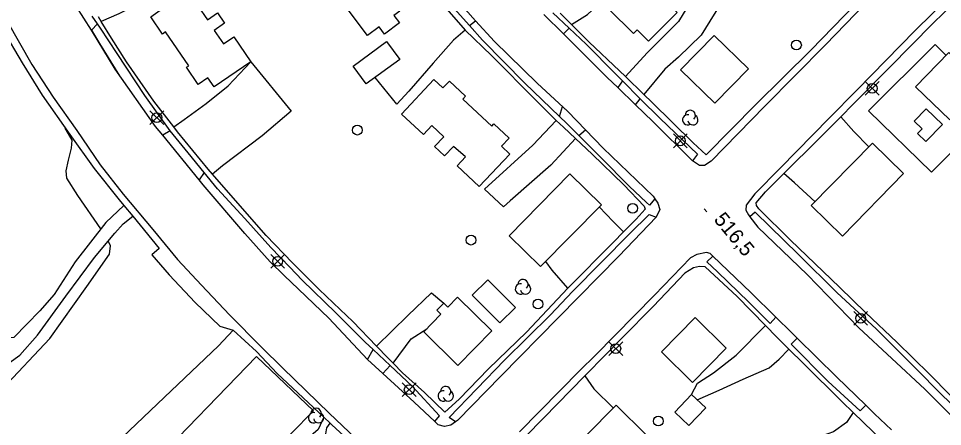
# Model space of a CAD drawing. Extents: x 347312 to 350503, y 6073086 to 6076432.
# Drawn here: x 348400.6 to 348589.5, y 6074639.7 to 6074723.1 of the extents above; entities that cross this region are included whole.
import ezdxf

# ---------------------------------------------------------------- set-up
doc = ezdxf.new("R2010")
doc.units = 0
for name, color, linetype in [('Level 19', 7, 'Continuous'), ('Level 2', 7, 'Continuous'), ('Level 21', 7, 'Continuous'), ('Level 22', 7, 'Continuous'), ('Level 3', 7, 'Continuous'), ('Level 31', 7, 'Continuous'), ('Level 36', 7, 'Continuous'), ('Level 37', 7, 'Continuous'), ('Level 44', 7, 'Continuous')]:
    doc.layers.add(name, color=color, linetype=linetype)

msp = doc.modelspace()

# ---------------------------------------------------------------- linework, layer by layer
at = {"layer": 'Level 19'}
for points in [[(348558.56, 6074736.38), (348556.66, 6074737.49), (348554.19, 6074736.04), (348552.06, 6074736.89), (348550.6, 6074737.55), (348549.03, 6074736.92), (348546.98, 6074734.74), (348545.82, 6074731.24), (348543.91, 6074725.75), (348542.82, 6074724.01), (348540.15, 6074719.71), (348535.53, 6074715.21), (348532.73, 6074712.79), (348528.46, 6074707.6)], [(348513.67, 6074721.87), (348516.89, 6074723.94), (348520.96, 6074727.78), (348525.6, 6074732.84), (348527.77, 6074734.19), (348531.43, 6074735.29), (348535.17, 6074733.68), (348537.63, 6074732.36), (348539.17, 6074730.87), (348540, 6074728.71), (348539.3, 6074727.75), (348537.2, 6074725.28), (348535.52, 6074722.5), (348529.09, 6074716.11), (348524.69, 6074711.26)], [(348428.15, 6074726.85), (348425.39, 6074726.2), (348421.06, 6074724.1), (348417.51, 6074722.54)], [(348416.74, 6074722.02), (348415.51, 6074720.72)], [(348492.77, 6074721.67), (348494.04, 6074722.65)], [(348512.02, 6074719.98), (348513.14, 6074721.18)], [(348491.92, 6074720.74), (348489.49, 6074718.7), (348485.38, 6074714.01), (348480.36, 6074708.26), (348477.95, 6074705.64), (348473.5, 6074711.06)], [(348432.32, 6074700.98), (348434.43, 6074702.51), (348438.94, 6074705.74), (348443.47, 6074709.36), (348448.1, 6074714.27), (348456.34, 6074704.2), (348450.4, 6074699.11), (348442.31, 6074692.98), (348440.23, 6074691.33)], [(348524.08, 6074710.39), (348523.09, 6074709)], [(348526.75, 6074705.48), (348527.72, 6074706.73)], [(348511.2, 6074703.1), (348511.83, 6074705.14)], [(348514.49, 6074698.57), (348509.41, 6074693.15), (348501.09, 6074685.86), (348499.71, 6074684.63), (348495.85, 6074688.22), (348505.71, 6074697.25), (348510.51, 6074702.29)], [(348568.7, 6074703.06), (348571.35, 6074700.04), (348574.43, 6074696.92)], [(348431.61, 6074700.18), (348430.07, 6074699.28)], [(348515.15, 6074699.22), (348516.52, 6074700.4)], [(348438.54, 6074691.64), (348437.53, 6074690.12)], [(348563.44, 6074685.65), (348559.22, 6074689.56), (348557.03, 6074691.41)], [(348422.1, 6074684.93), (348418.42, 6074681.42), (348412.17, 6074673.37), (348407.88, 6074666.73), (348404.91, 6074663.37), (348399.63, 6074657.92), (348397.31, 6074657.65)], [(348519.31, 6074684.6), (348522.14, 6074681.64), (348524.31, 6074679.51)], [(348386.1, 6074641.36), (348389.88, 6074645.1), (348396.97, 6074651.52), (348400.87, 6074654.31), (348404.43, 6074658.4), (348410.27, 6074666.33), (348416.11, 6074674.26), (348420.25, 6074679.27), (348421.97, 6074681.16), (348423.92, 6074682.7)], [(348512.93, 6074667.98), (348509.72, 6074671.67), (348508.37, 6074673.46)], [(348473.77, 6074656.16), (348480.15, 6074662.44), (348484.99, 6074667.06), (348487.56, 6074664.93)], [(348538.19, 6074646.27), (348539.4, 6074648.58), (348542.66, 6074650.72), (348547.32, 6074654.33), (348553.3, 6074660.35)], [(348404.56, 6074621.32), (348407.44, 6074623.79), (348414.52, 6074630.5), (348421.87, 6074637.51), (348431.81, 6074646.98), (348441.45, 6074656.19), (348444.44, 6074659.43)], [(348477.17, 6074652.64), (348480.85, 6074657.63), (348484.06, 6074659.7)], [(348471.93, 6074653.43), (348473.09, 6074655.44)], [(348539.37, 6074645.17), (348543.81, 6074647.15), (348548.72, 6074649.38), (348554.05, 6074651.73), (348556.13, 6074653.48), (348558.08, 6074655.52), (348558.05, 6074655.57)], [(348476.56, 6074652.18), (348475.07, 6074650.57)], [(348516.37, 6074650.05), (348518.19, 6074647.43), (348522.22, 6074643.48)], [(348463, 6074641.61), (348461.84, 6074639.11), (348457.94, 6074635.75), (348455.89, 6074633.88), (348454.03, 6074632.13)], [(348571.27, 6074642.55), (348569.89, 6074640.54), (348567.22, 6074638.6), (348562.56, 6074636.96), (348553.59, 6074635.25), (348545.07, 6074633.48), (348539.66, 6074634.4), (348535.86, 6074635.53), (348533.71, 6074635.86), (348525.85, 6074630.85), (348518.9, 6074625.84), (348512.73, 6074620.87), (348511.18, 6074619.56)], [(348467.54, 6074622.22), (348465.25, 6074624.71), (348465.33, 6074626.15), (348466.19, 6074629.91), (348465.54, 6074633.4), (348463.44, 6074638.19), (348463.59, 6074639.46), (348464.29, 6074640.4)]]:
    msp.add_lwpolyline(points, dxfattribs=at)
at = {"layer": 'Level 2'}
for points in [[(348421.31, 6074711.41), (348417.2, 6074718), (348415.55, 6074720.76)], [(348417.42, 6074680.14), (348412.69, 6074686.91), (348410.48, 6074690.46), (348410.33, 6074691.99), (348410.77, 6074694.15), (348411.41, 6074696.63), (348411.56, 6074698.25), (348410.1, 6074700.71), (348410.16, 6074700.74)], [(348399.78, 6074626.37), (348395, 6074633.77), (348393.74, 6074640.14), (348394.83, 6074643.59), (348397.22, 6074647.38), (348406.96, 6074657.73), (348414.52, 6074668.36), (348419.17, 6074674.92), (348419.4, 6074676.62), (348418.93, 6074677.68)]]:
    msp.add_lwpolyline(points, dxfattribs=at)
at = {"layer": 'Level 21'}
for points in [[(348446.38, 6074803.45), (348449.02, 6074795.85), (348449.94, 6074793.62), (348452.44, 6074787.6), (348454.7, 6074782.32), (348455.82, 6074779.69), (348457.68, 6074775.9), (348459.99, 6074771.18), (348464.5, 6074763.61), (348467.72, 6074757.59), (348470.62, 6074753.42), (348474.91, 6074747.24), (348478.47, 6074742.11), (348483.6, 6074735.14), (348485.85, 6074732.36), (348487.19, 6074730.74), (348491.89, 6074725.03), (348494.04, 6074722.65), (348497.88, 6074718.4), (348506.63, 6074709.88), (348512.93, 6074704.14)], [(348577.87, 6074730.47), (348565.56, 6074717.75), (348553.18, 6074705.21), (348542.19, 6074693.99), (348540.83, 6074693.08), (348539.8, 6074693.05), (348538.41, 6074694.01), (348530.31, 6074702.05), (348526.75, 6074705.48), (348523.09, 6074709), (348520.97, 6074711.05), (348513.73, 6074718.28), (348512.02, 6074719.98), (348508, 6074723.97)], [(348688.87, 6074636.16), (348678.14, 6074646.5), (348668.15, 6074656.39), (348660.76, 6074663.78), (348650.03, 6074674.29), (348640.28, 6074683.72), (348627.62, 6074696.19), (348616.16, 6074707.4), (348606.77, 6074716.48), (348595.12, 6074727.93), (348593.78, 6074728.63), (348593.12, 6074728.61), (348592.12, 6074728.46), (348591.04, 6074727.77), (348583.93, 6074720.65), (348571.99, 6074708.48), (348566.32, 6074702.72), (348556.37, 6074692.61), (348551.14, 6074687.28)], [(348511.83, 6074705.14), (348512.93, 6074704.14), (348516.52, 6074700.4), (348520.14, 6074696.63), (348530.35, 6074686.78), (348530.71, 6074686.24), (348531.29, 6074685.37), (348531.68, 6074684.09), (348530.93, 6074682.54), (348523.3, 6074674.53), (348511, 6074661.98), (348499.21, 6074650.02), (348490.34, 6074640.96), (348489.93, 6074640.65), (348488.99, 6074639.97), (348487.69, 6074639.72), (348486.41, 6074640.09), (348485.71, 6074640.75), (348481.5, 6074644.72), (348475.07, 6074650.57), (348471.93, 6074653.43), (348464.01, 6074661.86), (348457.8, 6074667.82), (348454.92, 6074670.59), (348452.02, 6074673.37), (348446.82, 6074679.15), (348438.32, 6074689.15), (348437.53, 6074690.12), (348430.07, 6074699.28), (348428.61, 6074701.07), (348420.35, 6074712.77), (348415.51, 6074720.72), (348410.77, 6074728.14)], [(348398.25, 6074722.56), (348403.29, 6074713.72), (348407.68, 6074707.03), (348412.5, 6074700.26), (348417.3, 6074693.24), (348421.95, 6074687.22), (348428.04, 6074680.01), (348433.09, 6074673.87), (348438.01, 6074668.6), (348443.71, 6074662.57), (348450.23, 6074655.93), (348454.59, 6074651.65)], [(348551.14, 6074687.28), (348549.38, 6074684.96), (348549.3, 6074683.97), (348549.83, 6074682.97), (348550.14, 6074682.56), (348551.75, 6074680.48), (348561.83, 6074670.76), (348572.38, 6074659.86), (348585.9, 6074647.36), (348597.48, 6074635.74)], [(348579.1, 6074639.02), (348575.63, 6074642.3), (348573.83, 6074644.06), (348567.84, 6074649.89), (348559.79, 6074657.78), (348558.61, 6074658.93), (348555.44, 6074662.06), (348550.32, 6074667.11), (348542.53, 6074674.55), (348541.98, 6074675.08), (348541.26, 6074675.31), (348539.29, 6074674.88), (348538, 6074674.17), (348530.64, 6074666.54), (348518.46, 6074654.24), (348515.45, 6074651.25), (348503.03, 6074638.6)], [(348454.59, 6074651.65), (348464.08, 6074642.41), (348473.55, 6074633.46)]]:
    msp.add_lwpolyline(points, dxfattribs=at)
at = {"layer": 'Level 22'}
for points in [[(348511.31, 6074724.23), (348513.67, 6074721.87), (348517.24, 6074718.3), (348523.45, 6074712.46), (348524.69, 6074711.26), (348528.46, 6074707.6), (348530.05, 6074706.05), (348538.54, 6074697.72), (348541.17, 6074695.28), (348551.37, 6074705.54), (348562.6, 6074716.66), (348574.02, 6074728.54)], [(348530.71, 6074686.24), (348529.6, 6074684.95), (348528.97, 6074685.51), (348525.47, 6074688.82), (348519.73, 6074694.65), (348515.15, 6074699.22), (348512.72, 6074701.64), (348511.2, 6074703.1), (348504.11, 6074709.9), (348495.42, 6074718.7), (348492.77, 6074721.67), (348488.4, 6074726.56)], [(348487.17, 6074726.16), (348491.92, 6074720.74), (348497.3, 6074715.56), (348506.52, 6074706.3), (348510.51, 6074702.29), (348512, 6074700.91)], [(348591.1, 6074646.15), (348586.84, 6074650.39), (348580.19, 6074656.96), (348573.86, 6074662.97), (348568.45, 6074668.22), (348558.4, 6074677.8), (348551.97, 6074684.19), (348551.46, 6074684.9), (348551.38, 6074685.45), (348553.3, 6074687.67), (348557.03, 6074691.41), (348564.3, 6074698.6), (348568.7, 6074703.06), (348571.23, 6074705.64), (348578.7, 6074713.14), (348587.57, 6074722.2), (348591.79, 6074726.27)], [(348485.71, 6074640.75), (348486.64, 6074641.89), (348481.11, 6074647.9), (348476.56, 6074652.18), (348473.09, 6074655.44), (348471.49, 6074656.95), (348465.46, 6074662.93), (348458.59, 6074669.64), (348456.06, 6074672.28), (348452.17, 6074676.34), (348446.82, 6074682.22), (348441.28, 6074688.32), (348438.54, 6074691.64), (348435.24, 6074695.65), (348431.61, 6074700.18), (348426.42, 6074707.39), (348420.78, 6074715.95), (348417.32, 6074721.17), (348416.74, 6074722.02), (348415.67, 6074723.61)], [(348512, 6074700.91), (348514.49, 6074698.57), (348517.86, 6074695.39), (348524.34, 6074689.12), (348528.49, 6074684.76), (348528.72, 6074684.12), (348526.86, 6074682.1), (348524.31, 6074679.51), (348522.25, 6074677.41), (348512.93, 6074667.98), (348504.44, 6074659.01), (348496.69, 6074651.5), (348490.65, 6074645.28), (348487.75, 6074642.62), (348483.58, 6074646.64), (348479.11, 6074650.66), (348477.17, 6074652.64), (348476.09, 6074653.75), (348473.77, 6074656.16), (348468.96, 6074661.15), (348466.33, 6074663.67), (348462.04, 6074667.7), (348459.4, 6074670.35), (348456.57, 6074673.18), (348451.23, 6074678.77), (348445.9, 6074684.81), (348440.23, 6074691.33), (348439.39, 6074692.35), (348433.09, 6074699.98), (348432.32, 6074700.98), (348428.26, 6074706.22), (348422.69, 6074714.24), (348419.58, 6074719.14), (348417.51, 6074722.54), (348416.95, 6074723.47)], [(348509.86, 6074724.28), (348513.14, 6074721.18), (348516.64, 6074717.86), (348522.64, 6074711.84), (348524.08, 6074710.39), (348527.72, 6074706.73), (348531.76, 6074702.66), (348539.39, 6074695.37), (348538.41, 6074694.01)], [(348397.31, 6074720.87), (348401.31, 6074714.09), (348405.42, 6074707.47), (348411.1, 6074699.39), (348416.04, 6074692.49), (348421.18, 6074686.06), (348422.1, 6074684.93), (348423.92, 6074682.7), (348429.31, 6074676.13), (348427.84, 6074674.83), (348431.35, 6074670.71), (348436.69, 6074665.04), (348441.73, 6074660.25), (348444.44, 6074659.43), (348449.23, 6074655.03), (348453.47, 6074650.55)], [(348489.93, 6074640.65), (348488.65, 6074641.56), (348499.96, 6074653.28), (348509.34, 6074662.54), (348513.82, 6074667.29), (348525.6, 6074679.18), (348529.55, 6074683.03), (348530.93, 6074682.54)], [(348644.63, 6074589.63), (348645.76, 6074590.43), (348638.36, 6074598), (348634.2, 6074601.93), (348629.54, 6074606.65), (348626.18, 6074609.98), (348621.01, 6074615.04), (348613.24, 6074622.69), (348612.84, 6074623.08), (348609.52, 6074626.37), (348604.07, 6074631.76), (348595.67, 6074640.26), (348589.53, 6074646.04), (348583.8, 6074651.86), (348576.02, 6074659.61), (348567.93, 6074667.1), (348560.07, 6074674.86), (348551.21, 6074683.54), (348550.14, 6074682.56)], [(348542.53, 6074674.55), (348541.31, 6074673.4), (348543.47, 6074671.33), (348549.88, 6074665.15), (348554.26, 6074660.78), (348555.44, 6074662.06)], [(348577.37, 6074636.63), (348571.27, 6074642.55), (348568.97, 6074644.76), (348561.08, 6074652.57), (348558.08, 6074655.52), (348555.63, 6074657.95), (348553.3, 6074660.35), (348547.49, 6074666.31), (348540.99, 6074672.34), (348539.85, 6074672.44), (348538.59, 6074672.15), (348536.85, 6074671.07), (348530.44, 6074664.31), (348523.97, 6074657.8), (348516.72, 6074650.41), (348516.37, 6074650.05), (348507.94, 6074641.43), (348504.27, 6074637.66)], [(348573.83, 6074644.06), (348572.69, 6074642.9), (348566.12, 6074648.93), (348558.57, 6074656.57), (348558.57, 6074656.57), (348559.79, 6074657.78)], [(348453.47, 6074650.55), (348463, 6074641.61), (348464.29, 6074640.4), (348464.65, 6074640.07), (348471.16, 6074634.05)]]:
    msp.add_lwpolyline(points, dxfattribs=at)
at = {"layer": 'Level 3'}
msp.add_line((348540.8, 6074684.2), (348541.31, 6074683.58), dxfattribs=at)
at = {"layer": 'Level 31'}
for points in [[(348471.94, 6074719.66), (348461.16, 6074734.01), (348467.77, 6074738.98), (348478.53, 6074724.65), (348477.34, 6074723.75), (348478.47, 6074722.25), (348475.41, 6074719.95), (348474.3, 6074721.43), (348471.94, 6074719.66)], [(348526.3, 6074720.06), (348521.29, 6074725.07), (348529.03, 6074732.8), (348533.19, 6074728.62), (348532.09, 6074727.52), (348535.23, 6074724.37), (348529.39, 6074718.53), (348527.09, 6074720.84), (348526.3, 6074720.06)], [(348435.8, 6074732.09), (348439.24, 6074727.06), (348437.25, 6074725.7), (348439.2, 6074722.85), (348441.27, 6074724.27), (348442.71, 6074722.16), (348440.59, 6074720.7), (348442.46, 6074717.96), (348444.58, 6074719.41), (348448.1, 6074714.27), (348440.59, 6074709.13), (348439.3, 6074711.01), (348437.31, 6074709.65), (348434.91, 6074713.16), (348435.38, 6074713.48), (348430.65, 6074720.4), (348430.02, 6074719.96), (348427.61, 6074723.49), (348429.54, 6074724.81), (348428.15, 6074726.85), (348435.8, 6074732.09)], [(348542.92, 6074705.82), (348535.96, 6074712.64), (348542.85, 6074719.68), (348549.82, 6074712.85), (348542.92, 6074705.82)], [(348469, 6074713.41), (348475.82, 6074718.41), (348478.52, 6074714.74), (348471.69, 6074709.74), (348469, 6074713.41)], [(348590.77, 6074716.18), (348597.68, 6074709.47), (348594.64, 6074706.34), (348595.7, 6074705.31), (348593.54, 6074703.09), (348592.57, 6074704.04), (348590.97, 6074702.39), (348583.97, 6074709.19), (348590.77, 6074716.18)], [(348487.36, 6074708.95), (348488.67, 6074710.35), (348492, 6074707.23), (348491.46, 6074706.67), (348497.37, 6074701.14), (348497.8, 6074701.59), (348500.89, 6074698.69), (348499.31, 6074697.01), (348501.02, 6074695.41), (348494.79, 6074688.77), (348490.24, 6074693.03), (348491.94, 6074694.84), (348489.51, 6074696.99), (348487.69, 6074695.04), (348485.66, 6074696.94), (348487.54, 6074698.95), (348485.11, 6074701.23), (348483.39, 6074699.4), (348478.91, 6074703.59), (348485.53, 6074710.67), (348487.36, 6074708.95)], [(348586.16, 6074704.66), (348589.49, 6074701.46), (348586.12, 6074697.96), (348584.41, 6074699.61), (348585.34, 6074700.58), (348583.73, 6074702.13), (348586.16, 6074704.66)], [(348562.68, 6074684.87), (348575.16, 6074697.67), (348581.55, 6074691.43), (348569.07, 6074678.63), (348562.68, 6074684.87)], [(348500.91, 6074678.71), (348513.33, 6074691.35), (348519.75, 6074685.04), (348507.33, 6074672.4), (348500.91, 6074678.71)], [(348496.53, 6074669.7), (348502.17, 6074664.02), (348499.01, 6074660.88), (348493.37, 6074666.57), (348496.53, 6074669.7)], [(348488.34, 6074664.12), (348490.36, 6074666.18), (348497.39, 6074659.28), (348490.43, 6074652.19), (348483.44, 6074659.06), (348486.96, 6074662.65), (348486.13, 6074663.47), (348487.56, 6074664.93), (348488.34, 6074664.12)], [(348538.39, 6074648.72), (348532.03, 6074655), (348538.93, 6074662), (348545.29, 6074655.72), (348538.39, 6074648.72)], [(348534.77, 6074642.63), (348538.19, 6074646.27), (348541.08, 6074643.55), (348537.66, 6074639.91), (348534.77, 6074642.63)], [(348529, 6074637.94), (348516.5, 6074625.31), (348510.31, 6074631.44), (348522.81, 6074644.07), (348529, 6074637.94)]]:
    msp.add_lwpolyline(points, dxfattribs=at)
at = {"layer": 'Level 36'}
for p, q in [((348573.72, 6074707.43), (348576.54, 6074710.25)), ((348573.72, 6074710.25), (348576.54, 6074707.43)), ((348427.45, 6074701.45), (348430.27, 6074704.27)), ((348427.45, 6074704.27), (348430.27, 6074701.45)), ((348534.47, 6074696.71), (348537.29, 6074699.53)), ((348534.47, 6074699.53), (348537.29, 6074696.71)), ((348452.17, 6074672.09), (348454.99, 6074674.91)), ((348452.17, 6074674.91), (348454.99, 6074672.09)), ((348571.38, 6074660.43), (348574.2, 6074663.25)), ((348571.38, 6074663.25), (348574.2, 6074660.43)), ((348521.29, 6074654.24), (348524.11, 6074657.06)), ((348521.29, 6074657.06), (348524.11, 6074654.24)), ((348479.05, 6074645.83), (348481.87, 6074648.65)), ((348479.05, 6074648.65), (348481.87, 6074645.83))]:
    msp.add_line(p, q, dxfattribs=at)
for centre in [(348559.64, 6074717.71), (348575.13, 6074708.84), (348428.86, 6074702.86), (348469.86, 6074700.31), (348535.88, 6074698.12), (348526.15, 6074684.32), (348493.11, 6074677.82), (348453.58, 6074673.5), (348506.81, 6074664.74), (348572.79, 6074661.84), (348522.7, 6074655.65), (348480.46, 6074647.24), (348531.4, 6074640.82)]:
    msp.add_circle(centre, 1, dxfattribs=at)
at = {"layer": 'Level 37'}
for points in [[(348590.2, 6074715.6), (348587.99, 6074717.82), (348574.37, 6074704.25), (348587.28, 6074691.74), (348600.89, 6074705.39), (348597.09, 6074708.86)], [(348427.25, 6074631.24), (348449.25, 6074654.06), (348460.9, 6074642.94), (348451.74, 6074633.63), (348452.92, 6074632.6)]]:
    msp.add_lwpolyline(points, dxfattribs=at)
at = {"layer": 'Level 44'}
for centre, start, end in [((348537.93, 6074703.31), 314.0633, 179.7519), ((348537.41, 6074702.41), 76.8848, 299.5691), ((348538.46, 6074702.41), 192.2171, 59.6742), ((348503.72, 6074668.73), 314.0633, 179.7519), ((348503.2, 6074667.83), 76.8848, 299.5691), ((348504.25, 6074667.83), 192.2171, 59.6742), ((348487.92, 6074646.86), 314.0633, 179.7519), ((348487.4, 6074645.96), 76.8848, 299.5691), ((348488.45, 6074645.96), 192.2171, 59.6742), ((348461.43, 6074642.41), 314.0633, 179.7519), ((348460.91, 6074641.51), 76.8848, 299.5691), ((348461.96, 6074641.51), 192.2171, 59.6742)]:
    msp.add_arc(centre, 1.05, start, end, dxfattribs=at)

# ---------------------------------------------------------------- texts
at = {"layer": 'Level 3'}
msp.add_text('516,5', height=3, rotation=309.5679, dxfattribs=at).set_placement((348542.61, 6074681.96))

doc.saveas('drawing.dxf')
